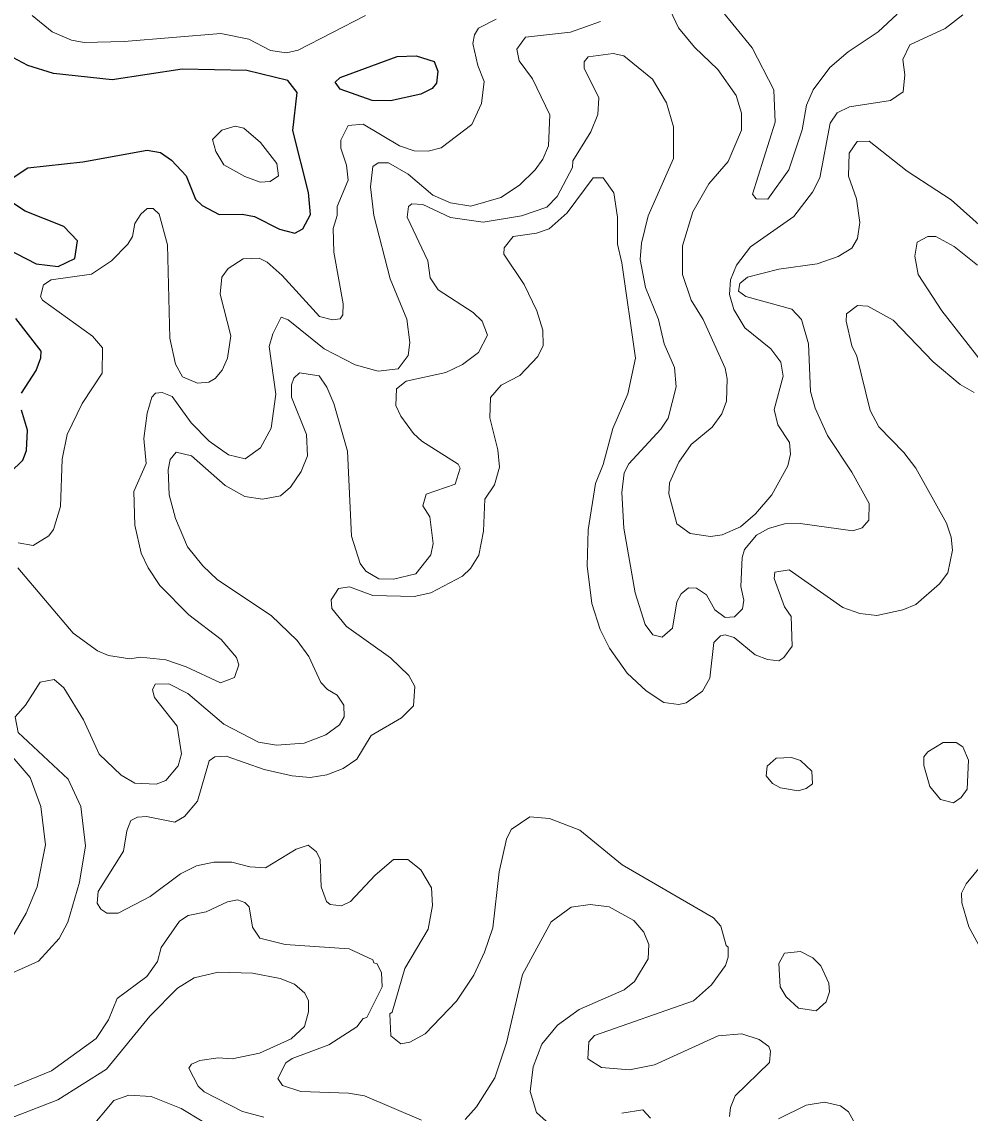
# Model space of a CAD drawing. Extents: x 763.2 to 816.8, y 7896.5 to 7952.7.
# Drawn here: x 808.267 to 810.993, y 7927.387 to 7930.525 of the extents above; entities that cross this region are included whole.
import ezdxf

# ---------------------------------------------------------------- set-up
doc = ezdxf.new("R2010")
doc.units = 0
doc.header["$LTSCALE"] = 0.064
doc.layers.add('1', color=7, linetype='Continuous', lineweight=25)
doc.layers.add('2', color=7, linetype='Continuous', lineweight=13)

msp = doc.modelspace()

# ---------------------------------------------------------------- linework, layer by layer
at = {"layer": '1'}
for points in [[(808.2219, 7930.0636), (808.2835, 7930.1055), (808.4417, 7930.1223), (808.6268, 7930.1558), (808.6648, 7930.1488), (808.6969, 7930.1273), (808.7392, 7930.0817), (808.7659, 7930.0147), (808.7851, 7929.9972), (808.834, 7929.9706), (808.9003, 7929.9717), (808.9357, 7929.9654), (809.0072, 7929.9286), (809.0511, 7929.9175), (809.0748, 7929.9299), (809.0959, 7929.971), (809.0905, 7930.0343), (809.0451, 7930.2127), (809.0577, 7930.3217), (809.0311, 7930.3565), (808.9133, 7930.3854), (808.7277, 7930.389), (808.5264, 7930.3581), (808.358, 7930.3762), (808.2842, 7930.3998), (808.2124, 7930.4381)], [(808.1625, 7929.9035), (808.308, 7929.8292), (808.3713, 7929.8214), (808.4186, 7929.8441), (808.4262, 7929.8954), (808.3873, 7929.9367), (808.2759, 7929.9801), (808.2254, 7930.0144)], [(808.2661, 7929.4567), (808.3082, 7929.5225), (808.3215, 7929.5586), (808.3217, 7929.5783), (808.2489, 7929.6715)], [(808.2331, 7929.2293), (808.2692, 7929.264), (808.2802, 7929.2925), (808.2825, 7929.3506), (808.2661, 7929.4082)]]:
    msp.add_lwpolyline(points, dxfattribs=at)
msp.add_lwpolyline([(809.3457, 7930.4252), (809.3999, 7930.4269), (809.4518, 7930.4108), (809.4623, 7930.383), (809.4589, 7930.3484), (809.4457, 7930.3334), (809.4138, 7930.3173), (809.326, 7930.2976), (809.2739, 7930.2986), (809.1814, 7930.3312), (809.1675, 7930.3517), (809.1815, 7930.3645)], close=True, dxfattribs=at)
at = {"layer": '2'}
for points in [[(810.0981, 7930.6282), (810.1539, 7930.5081), (810.2003, 7930.4516), (810.2677, 7930.3876), (810.3199, 7930.3127), (810.3351, 7930.2621), (810.3349, 7930.2136), (810.2969, 7930.1233), (810.2414, 7930.0589)], [(810.2253, 7930.6232), (810.3659, 7930.4506), (810.4284, 7930.3291), (810.4319, 7930.2365), (810.367, 7930.0289), (810.3776, 7930.0158), (810.4105, 7930.0149), (810.4716, 7930.099), (810.5094, 7930.2141), (810.5217, 7930.2848), (810.5414, 7930.3298), (810.5887, 7930.394), (810.6422, 7930.4388), (810.728, 7930.496), (810.783, 7930.5465)], [(808.2547, 7928.9545), (808.414, 7928.7672), (808.4842, 7928.7157), (808.5158, 7928.7031), (808.5773, 7928.6935), (808.6078, 7928.6981), (808.6801, 7928.6899), (808.7393, 7928.6702), (808.8372, 7928.6244), (808.8776, 7928.6398), (808.8904, 7928.6755), (808.8841, 7928.6967), (808.8395, 7928.7489), (808.7464, 7928.8193), (808.6637, 7928.9037), (808.6294, 7928.9545), (808.6097, 7928.9972), (808.5912, 7929.0776), (808.5882, 7929.174), (808.6241, 7929.2546), (808.6177, 7929.3266), (808.6271, 7929.3992), (808.6404, 7929.4451), (808.6508, 7929.4571), (808.6696, 7929.459), (808.6991, 7929.4479), (808.7529, 7929.3714), (808.805, 7929.3195), (808.8609, 7929.28), (808.909, 7929.2685), (808.9529, 7929.2997), (808.9829, 7929.3569), (808.9971, 7929.4541), (808.9776, 7929.5915), (808.988, 7929.6276), (809.0118, 7929.6752), (809.0322, 7929.6681), (809.1354, 7929.5841), (809.2251, 7929.5382), (809.2909, 7929.5199), (809.3479, 7929.5273), (809.3769, 7929.5653), (809.3818, 7929.603), (809.3737, 7929.6696), (809.3254, 7929.786), (809.2783, 7929.9676), (809.2684, 7930.0508), (809.2755, 7930.1091), (809.291, 7930.1195), (809.3209, 7930.1195), (809.3775, 7930.0864), (809.4478, 7930.0267), (809.4992, 7930.0046), (809.5576, 7929.9949), (809.6431, 7930.0194), (809.6969, 7930.055), (809.7426, 7930.0993), (809.764, 7930.1299), (809.7805, 7930.1685), (809.7843, 7930.2571), (809.7349, 7930.361), (809.6959, 7930.4124), (809.689, 7930.446), (809.714, 7930.4809), (809.8436, 7930.4954), (809.9297, 7930.5262)], [(809.63, 7930.5322), (809.579, 7930.5069), (809.5674, 7930.4872), (809.5628, 7930.4626), (809.5771, 7930.3989), (809.5952, 7930.3529), (809.5877, 7930.2904), (809.5601, 7930.2295), (809.4716, 7930.1623), (809.4342, 7930.1529), (809.3941, 7930.1542), (809.3522, 7930.1683), (809.2482, 7930.2311), (809.205, 7930.2271), (809.1833, 7930.1845), (809.1831, 7930.1616), (809.2, 7930.1123), (809.2043, 7930.0696), (809.1733, 7929.994), (809.1731, 7929.968), (809.1617, 7929.9307), (809.1637, 7929.8627), (809.1907, 7929.714), (809.1896, 7929.682), (809.1821, 7929.6708), (809.1596, 7929.6679), (809.1224, 7929.6771), (809.0153, 7929.7959), (808.972, 7929.834), (808.9489, 7929.8451), (808.9032, 7929.8432), (808.8596, 7929.8156), (808.8412, 7929.7908), (808.8366, 7929.742), (808.8674, 7929.6217), (808.858, 7929.5574), (808.8429, 7929.5233), (808.8223, 7929.4993), (808.8042, 7929.4887), (808.7711, 7929.4854), (808.7284, 7929.5037), (808.7082, 7929.5403), (808.6918, 7929.6153), (808.6853, 7929.8833), (808.661, 7929.9717), (808.6441, 7929.9882), (808.6271, 7929.9878), (808.6082, 7929.9721), (808.5916, 7929.9453), (808.5846, 7929.908), (808.5717, 7929.8856), (808.5239, 7929.8372), (808.4673, 7929.7995), (808.3506, 7929.7834), (808.3293, 7929.769), (808.3206, 7929.7348), (808.3262, 7929.7246), (808.4693, 7929.6206), (808.4988, 7929.5877), (808.4975, 7929.5142), (808.4398, 7929.4272), (808.3973, 7929.3384), (808.3824, 7929.2675), (808.3775, 7929.1314), (808.3572, 7929.0655), (808.3446, 7929.0467), (808.2993, 7929.0189), (808.2564, 7929.027)], [(808.2965, 7930.5429), (808.3537, 7930.4958), (808.4098, 7930.4717), (808.4454, 7930.4651), (808.5611, 7930.4682), (808.8386, 7930.491), (808.9187, 7930.4751), (808.9818, 7930.4422), (809.0277, 7930.4355), (809.0608, 7930.4436), (809.2547, 7930.5434)], [(810.2246, 7929.6685), (810.2886, 7929.5286), (810.2939, 7929.4987), (810.2923, 7929.4345), (810.2787, 7929.3977), (810.2512, 7929.3589), (810.1905, 7929.3094), (810.1551, 7929.2582), (810.1286, 7929.1991), (810.1264, 7929.1672), (810.1497, 7929.0812), (810.1873, 7929.0532), (810.2466, 7929.045), (810.2796, 7929.0499), (810.3328, 7929.0726), (810.3755, 7929.1101), (810.4221, 7929.1643), (810.4687, 7929.2481), (810.476, 7929.2812), (810.4729, 7929.3156), (810.4399, 7929.3659), (810.429, 7929.4101), (810.4547, 7929.5061), (810.4481, 7929.5459), (810.4198, 7929.5843), (810.3444, 7929.6452), (810.3132, 7929.6972), (810.3008, 7929.7412), (810.3041, 7929.7828), (810.3205, 7929.8248), (810.3615, 7929.8782), (810.4857, 7929.9647), (810.5397, 7930.0347), (810.5602, 7930.076), (810.59, 7930.2331), (810.6099, 7930.2631), (810.6457, 7930.2806), (810.7633, 7930.2987), (810.7998, 7930.324), (810.8049, 7930.3727), (810.7986, 7930.4162), (810.8194, 7930.4592), (810.9203, 7930.5058), (810.971, 7930.5454)], [(809.8941, 7930.4244), (809.8833, 7930.4097), (809.8833, 7930.3917), (809.9254, 7930.306), (809.9221, 7930.258), (809.902, 7930.2087), (809.8505, 7930.1254), (809.8499, 7930.1063), (809.8058, 7930.0228), (809.7755, 7929.9924), (809.703, 7929.9671), (809.593, 7929.949), (809.499, 7929.9625), (809.4197, 7929.9996), (809.388, 7930.0013), (809.3784, 7929.9935), (809.3741, 7929.9635), (809.4333, 7929.838), (809.4399, 7929.7892), (809.4635, 7929.7544), (809.5642, 7929.689), (809.5902, 7929.6642), (809.605, 7929.6235), (809.5793, 7929.5743), (809.5334, 7929.5391), (809.4854, 7929.5166), (809.3712, 7929.492), (809.3433, 7929.4695), (809.3421, 7929.4212), (809.3564, 7929.3907), (809.3924, 7929.3407), (809.4168, 7929.3193), (809.5204, 7929.2527), (809.5265, 7929.241), (809.5118, 7929.1951), (809.429, 7929.1666), (809.4197, 7929.1332), (809.4394, 7929.1012), (809.4492, 7929.0249), (809.4421, 7928.9926), (809.3995, 7928.9378), (809.3347, 7928.9221), (809.2929, 7928.9232), (809.2551, 7928.9453), (809.2387, 7928.9668), (809.2144, 7929.0458), (809.2025, 7929.2905), (809.1633, 7929.4278), (809.1431, 7929.4744), (809.1211, 7929.5071), (809.0643, 7929.5151), (809.0487, 7929.5005), (809.0413, 7929.4808), (809.0419, 7929.4451), (809.0845, 7929.3384), (809.0877, 7929.2764), (809.0696, 7929.2317), (809.0384, 7929.1868), (809.0102, 7929.1619), (808.9588, 7929.1518), (808.9076, 7929.1598), (808.8513, 7929.1919), (808.7543, 7929.2772), (808.7099, 7929.2878), (808.6933, 7929.2666), (808.6868, 7929.2365), (808.69, 7929.165), (808.7079, 7929.0965), (808.7429, 7929.0156), (808.7867, 7928.9607), (808.8288, 7928.9206), (808.9835, 7928.8182), (809.0576, 7928.7461), (809.0912, 7928.7002), (809.1261, 7928.6253), (809.1453, 7928.6047), (809.1726, 7928.5886), (809.1924, 7928.5597), (809.1928, 7928.5266), (809.1801, 7928.5036), (809.1407, 7928.4743), (809.0785, 7928.4502), (808.9989, 7928.4451), (808.9472, 7928.4531), (808.8474, 7928.505), (808.7439, 7928.5936), (808.6887, 7928.6209), (808.6502, 7928.6205), (808.6426, 7928.6035), (808.6479, 7928.5821), (808.7132, 7928.4996), (808.726, 7928.4195), (808.7157, 7928.3855), (808.6803, 7928.3436), (808.6523, 7928.3331)], [(810.1395, 7930.2225), (810.1196, 7930.2923), (810.0795, 7930.3599), (809.9966, 7930.4268), (809.9659, 7930.4335), (809.8941, 7930.4244)], [(811.0984, 7929.8699), (810.9377, 7930.0134), (810.8113, 7930.0958), (810.7023, 7930.182), (810.6677, 7930.1808), (810.6443, 7930.1471), (810.6426, 7930.081), (810.6656, 7930.0155), (810.6752, 7929.9478), (810.6687, 7929.9017), (810.6522, 7929.8738), (810.613, 7929.8501), (810.5532, 7929.8293), (810.4426, 7929.8141), (810.3523, 7929.7902), (810.3305, 7929.7727), (810.3271, 7929.7508), (810.3481, 7929.735), (810.4797, 7929.6987), (810.5073, 7929.669), (810.5277, 7929.5994), (810.5338, 7929.4622), (810.5473, 7929.4141), (810.5824, 7929.3354), (810.6526, 7929.23), (810.7025, 7929.14), (810.701, 7929.0922), (810.6822, 7929.07), (810.6556, 7929.0614), (810.5043, 7929.0826), (810.4591, 7929.081), (810.413, 7929.0681), (810.378, 7929.0491), (810.3439, 7929.0077), (810.337, 7928.9849), (810.3335, 7928.9008), (810.3415, 7928.8618), (810.3383, 7928.837), (810.3153, 7928.8138), (810.2883, 7928.8121), (810.2587, 7928.8339), (810.2351, 7928.8769), (810.2058, 7928.8965), (810.183, 7928.8969), (810.1617, 7928.8798), (810.1498, 7928.8566), (810.1369, 7928.7817), (810.1075, 7928.7558), (810.0807, 7928.7618), (810.0583, 7928.7922), (810.03, 7928.8831), (809.9967, 7929.0688), (809.9917, 7929.1714), (809.998, 7929.2277), (810.0115, 7929.2534), (810.1033, 7929.3539), (810.1246, 7929.3852), (810.1474, 7929.4756), (810.1425, 7929.5312), (810.1133, 7929.5988), (810.0963, 7929.669), (810.0593, 7929.7606), (810.0441, 7929.8415), (810.0476, 7929.8887), (810.0672, 7929.9669), (810.1396, 7930.1319), (810.1395, 7930.2225)], [(809.095, 7928.3515), (809.1429, 7928.3595), (809.1906, 7928.3781), (809.2292, 7928.4047), (809.271, 7928.4723), (809.3584, 7928.5239), (809.3929, 7928.5581), (809.3966, 7928.6136), (809.3786, 7928.6455), (809.326, 7928.6964), (809.2, 7928.7865), (809.1578, 7928.8382), (809.1554, 7928.8626), (809.1768, 7928.895), (809.2089, 7928.9), (809.2757, 7928.8756), (809.3941, 7928.8721), (809.4423, 7928.8827), (809.5335, 7928.9306), (809.556, 7928.9529), (809.5805, 7928.9915), (809.5938, 7929.0605), (809.5973, 7929.1525), (809.6249, 7929.1935), (809.6398, 7929.2439), (809.6348, 7929.2938), (809.6119, 7929.3858), (809.6134, 7929.4446), (809.6449, 7929.4802), (809.6983, 7929.5081), (809.7495, 7929.5621), (809.7648, 7929.5938), (809.7646, 7929.6381), (809.7472, 7929.6934), (809.7109, 7929.7691), (809.6517, 7929.8569), (809.6535, 7929.8753), (809.6785, 7929.9077), (809.7456, 7929.9167), (809.7822, 7929.9292), (809.8342, 7929.9757), (809.9091, 7930.0765), (809.9372, 7930.0766), (809.9683, 7930.0334), (809.9785, 7929.9629), (809.9784, 7929.8855), (809.9916, 7929.8321), (810.031, 7929.5573), (810.0082, 7929.4549), (809.9656, 7929.3554), (809.9378, 7929.2518), (809.916, 7929.197), (809.8944, 7929.0637), (809.8914, 7928.9604), (809.9054, 7928.8518), (809.9292, 7928.7771), (809.9559, 7928.7238), (810.0065, 7928.6522), (810.0613, 7928.6007), (810.1118, 7928.5671), (810.1552, 7928.5619), (810.1758, 7928.5663), (810.2227, 7928.6006), (810.244, 7928.6373), (810.2557, 7928.7405), (810.2749, 7928.759), (810.2886, 7928.762), (810.3146, 7928.7542), (810.3746, 7928.7049), (810.4098, 7928.691), (810.4423, 7928.6871), (810.457, 7928.6972), (810.481, 7928.7298), (810.478, 7928.8149), (810.4584, 7928.843), (810.4289, 7928.924), (810.4306, 7928.9428), (810.472, 7928.9495), (810.6267, 7928.8409), (810.6752, 7928.8231), (810.7239, 7928.8182), (810.7994, 7928.8344), (810.8359, 7928.8496), (810.9041, 7928.909), (810.9283, 7928.9405), (810.9414, 7929.0054), (810.9382, 7929.0426), (810.9247, 7929.0834), (810.8359, 7929.2411), (810.8018, 7929.2865), (810.7296, 7929.36), (810.7055, 7929.4068), (810.667, 7929.5637), (810.6522, 7929.5929), (810.6361, 7929.6638)], [(810.2414, 7930.0589), (810.1949, 7929.9787), (810.1659, 7929.8807), (810.1654, 7929.7982), (810.1902, 7929.7243), (810.2246, 7929.6685)], [(811.028, 7929.5442), (810.9107, 7929.6936), (810.8435, 7929.7987), (810.8331, 7929.8511), (810.8404, 7929.8916), (810.8713, 7929.9073), (810.8941, 7929.9074), (810.9461, 7929.8787), (811.0138, 7929.8255)], [(810.6361, 7929.6638), (810.637, 7929.6854), (810.6687, 7929.7087), (810.6988, 7929.707), (810.7711, 7929.6672), (810.8862, 7929.5473)], [(810.8862, 7929.5473), (810.9638, 7929.4822), (811.0045, 7929.4593)], [(808.3871, 7928.6099), (808.3594, 7928.6338), (808.3189, 7928.6256), (808.2772, 7928.5597), (808.247, 7928.5262), (808.2563, 7928.4813), (808.4001, 7928.347), (808.4358, 7928.2683), (808.45, 7928.1555), (808.4321, 7928.0513), (808.3991, 7927.9357), (808.374, 7927.8891), (808.3146, 7927.8235), (808.1897, 7927.7677), (808.0647, 7927.736), (808.0388, 7927.7164), (808.001, 7927.6737), (807.9049, 7927.5143), (807.8153, 7927.4141), (807.8128, 7927.3822)], [(808.6523, 7928.3331), (808.5911, 7928.3354), (808.552, 7928.3587), (808.489, 7928.4192), (808.4434, 7928.5174), (808.3871, 7928.6099)], [(808.2367, 7927.8886), (808.2787, 7927.9613), (808.3103, 7928.0376), (808.3348, 7928.158), (808.3216, 7928.2683), (808.2902, 7928.3517), (808.2276, 7928.4258)], [(810.3012, 7927.3769), (810.3038, 7927.4026), (810.3171, 7927.4369), (810.4155, 7927.5321), (810.4188, 7927.5646), (810.4138, 7927.5782), (810.3865, 7927.5981), (810.336, 7927.6151), (810.2684, 7927.6086), (810.0851, 7927.5254), (810.0129, 7927.5117), (809.9332, 7927.5181), (809.8937, 7927.5424), (809.8964, 7927.5914), (809.9128, 7927.61), (810.1972, 7927.7099), (810.2491, 7927.7559), (810.2889, 7927.8108), (810.2972, 7927.8352), (810.2972, 7927.8638), (810.2909, 7927.869), (810.2762, 7927.9248), (810.2552, 7927.9481), (809.9919, 7928.1009), (809.8709, 7928.2004), (809.7829, 7928.2343), (809.7267, 7928.2387), (809.6735, 7928.2023), (809.6594, 7928.1748), (809.6384, 7928.0809), (809.62, 7927.9192), (809.5968, 7927.8495), (809.5657, 7927.7834), (809.5159, 7927.7084), (809.4256, 7927.6148), (809.3816, 7927.5911), (809.3562, 7927.5858), (809.3277, 7927.6094), (809.3245, 7927.6718), (809.3309, 7927.6766), (809.3678, 7927.8022), (809.4343, 7927.916), (809.4474, 7927.9842), (809.4441, 7928.0342), (809.4135, 7928.0865), (809.3758, 7928.1159), (809.3345, 7928.1161), (809.2818, 7928.0706), (809.2109, 7927.9949), (809.1851, 7927.9833), (809.1533, 7927.9862), (809.142, 7927.9955), (809.1273, 7928.0376), (809.1237, 7928.1162), (809.1132, 7928.1384), (809.0893, 7928.1572), (809.0549, 7928.1458), (808.9668, 7928.0922), (808.9218, 7928.0954), (808.8701, 7928.1081), (808.8182, 7928.1081), (808.7683, 7928.0979), (808.7229, 7928.0753), (808.6351, 7928.0093), (808.5435, 7927.9621), (808.511, 7927.9621), (808.4933, 7927.9732), (808.4833, 7927.9902), (808.4864, 7928.0243), (808.5587, 7928.1401), (808.5682, 7928.1989), (808.5802, 7928.2278), (808.5987, 7928.238), (808.6246, 7928.2396), (808.7066, 7928.2232), (808.7343, 7928.2397), (808.7716, 7928.2835), (808.8047, 7928.3994)], [(808.8047, 7928.3994), (808.8218, 7928.4112), (808.8542, 7928.4137), (808.9635, 7928.3751), (809.0435, 7928.3566), (809.095, 7928.3515)], [(811.1239, 7928.2183), (810.981, 7928.0465), (810.9681, 7928.0191), (810.9683, 7927.9912), (810.9885, 7927.9221), (811.0465, 7927.8172)], [(808.1561, 7927.429), (808.352, 7927.5088), (808.48, 7927.601), (808.5156, 7927.6546), (808.5403, 7927.7164), (808.6259, 7927.7799), (808.6566, 7927.8232), (808.6675, 7927.8626), (808.7195, 7927.9387), (808.7449, 7927.9554), (808.7963, 7927.9655), (808.8577, 7927.9946), (808.8867, 7927.9997), (808.9073, 7927.9925), (808.9197, 7927.9798), (808.9292, 7927.9216), (808.9511, 7927.89), (809.0234, 7927.8714), (809.2075, 7927.8595), (809.276, 7927.8271), (809.2787, 7927.8193), (809.288, 7927.8165), (809.3001, 7927.7904), (809.3023, 7927.7502), (809.2586, 7927.6619), (809.2475, 7927.6593), (809.2294, 7927.6352), (809.1494, 7927.5836), (809.0432, 7927.5434), (809.0257, 7927.5317), (809.0027, 7927.4865), (809.0159, 7927.4658), (809.0687, 7927.4491), (809.206, 7927.4442), (809.2513, 7927.4361), (809.4155, 7927.3662)], [(809.5406, 7927.3684), (809.574, 7927.4048), (809.6266, 7927.4887), (809.6599, 7927.5886), (809.706, 7927.785), (809.7878, 7927.9371), (809.8457, 7927.9793), (809.9007, 7927.9866), (809.9548, 7927.9799), (810.0259, 7927.9403), (810.0541, 7927.9069), (810.0685, 7927.8719), (810.067, 7927.8306), (810.0277, 7927.7648), (809.9981, 7927.7417), (809.869, 7927.6849), (809.8059, 7927.6397), (809.7618, 7927.5853), (809.736, 7927.5202), (809.7276, 7927.4493), (809.7461, 7927.3881), (809.7835, 7927.3553)], [(808.9618, 7927.3747), (808.901, 7927.3915), (808.7908, 7927.4484), (808.773, 7927.4638), (808.7462, 7927.5158), (808.7541, 7927.5275), (808.7778, 7927.5378), (808.8313, 7927.546), (808.8708, 7927.5429), (808.9502, 7927.5595), (809.0406, 7927.6007), (809.079, 7927.636), (809.091, 7927.6776), (809.0907, 7927.7096), (809.0804, 7927.732), (809.0504, 7927.7577), (809.0094, 7927.7742), (808.9292, 7927.7894), (808.8307, 7927.7924), (808.7618, 7927.7757), (808.7143, 7927.7457), (808.635, 7927.6655), (808.5103, 7927.5127), (808.37, 7927.4254), (808.0327, 7927.2945)], [(808.4569, 7927.3353), (808.5306, 7927.4226), (808.5741, 7927.438), (808.6382, 7927.4349), (808.7247, 7927.4004), (808.8452, 7927.3272)], [(810.662, 7927.3564), (810.6427, 7927.3908), (810.6198, 7927.4076), (810.5734, 7927.4178), (810.5216, 7927.4098), (810.4413, 7927.37)], [(809.991, 7927.3864), (810.0521, 7927.3963), (810.0736, 7927.3727)]]:
    msp.add_lwpolyline(points, dxfattribs=at)
for points in [[(808.9526, 7930.1776), (808.905, 7930.2194), (808.88, 7930.2249), (808.8414, 7930.2134), (808.8151, 7930.1866), (808.8242, 7930.1522), (808.8472, 7930.114), (808.908, 7930.0797), (808.9512, 7930.0639), (808.9802, 7930.066), (809.0046, 7930.0818), (808.9992, 7930.1174)], [(810.8706, 7928.4254), (810.9152, 7928.453), (810.9526, 7928.4529), (810.9718, 7928.4404), (810.9874, 7928.4016), (810.9842, 7928.3179), (810.9668, 7928.2947), (810.9443, 7928.2794), (810.9077, 7928.2887), (810.8763, 7928.326), (810.8594, 7928.3866), (810.8595, 7928.4117)], [(810.5391, 7928.3332), (810.5373, 7928.3704), (810.5049, 7928.4006), (810.4788, 7928.4091), (810.4349, 7928.4071), (810.4093, 7928.384), (810.4062, 7928.3567), (810.4246, 7928.3344), (810.4475, 7928.3223), (810.4978, 7928.3138), (810.521, 7928.3198)], [(810.5631, 7927.8104), (810.5403, 7927.8334), (810.5051, 7927.8515), (810.4584, 7927.8465), (810.4422, 7927.8172), (810.4461, 7927.7495), (810.4641, 7927.7212), (810.4993, 7927.6881), (810.5496, 7927.681), (810.5784, 7927.7063), (810.588, 7927.7358), (810.5865, 7927.7604)]]:
    msp.add_lwpolyline(points, close=True, dxfattribs=at)

doc.saveas('drawing.dxf')
